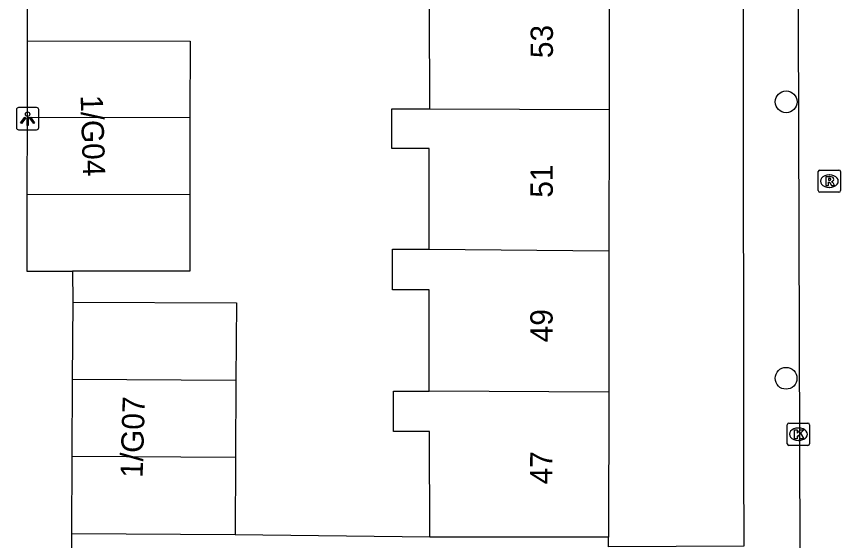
# Model space of a CAD drawing. Extents: x 160732 to 162105, y 387428 to 388479.
# Drawn here: x 161121 to 161157.94, y 388166.76 to 388190.26 of the extents above; entities that cross this region are included whole.
import ezdxf

# ---------------------------------------------------------------- set-up
doc = ezdxf.new("R2010")
doc.units = 0
for name, color, linetype in [('IMGEO_Boom', 7, 'Continuous'), ('IMGEO_Kolk', 7, 'Continuous'), ('IMGEO_Lichtpunt', 7, 'Continuous'), ('IMGEO_Pand', 7, 'Continuous'), ('IMGEO_Pand_nummerreeks', 7, 'Continuous'), ('IMGEO_Rijbaan_lokaal_open', 7, 'Continuous'), ('IMGEO_Rioolput', 7, 'Continuous'), ('IMGEO_Voetpad_open', 7, 'Continuous')]:
    doc.layers.add(name, color=color, linetype=linetype)

msp = doc.modelspace()

# ---------------------------------------------------------------- linework, layer by layer
at = {"layer": 'IMGEO_Boom'}
for centre in [(161155.509, 388186.433), (161155.504, 388174.033)]:
    msp.add_circle(centre, 0.489, dxfattribs=at)
at = {"layer": 'IMGEO_Kolk'}
for p, q in [((161155.556, 388171.098), (161155.556, 388171.95)), ((161155.631, 388172.024), (161156.483, 388172.024)), ((161156.557, 388171.95), (161156.557, 388171.098)), ((161156.044, 388171.804), (161156.069, 388171.804)), ((161156.067, 388171.244), (161156.042, 388171.244)), ((161156.483, 388171.024), (161155.631, 388171.024))]:
    msp.add_line(p, q, dxfattribs=at)
for points in [[(161155.556, 388171.098), (161155.556, 388171.95)], [(161155.631, 388172.024), (161156.483, 388172.024)], [(161156.557, 388171.95), (161156.557, 388171.098)], [(161155.877, 388171.724), (161156, 388171.724), (161156, 388171.573), (161156.13, 388171.724), (161156.294, 388171.724), (161156.148, 388171.573), (161156.301, 388171.324), (161156.149, 388171.324), (161156.064, 388171.488), (161156, 388171.421), (161156, 388171.324), (161155.877, 388171.324), (161155.877, 388171.724)], [(161156.483, 388171.024), (161155.631, 388171.024)]]:
    msp.add_lwpolyline(points, dxfattribs=at)
for centre, start, end in [((161155.633, 388171.948), 91.552, 178.448), ((161155.633, 388171.948), 91.552, 178.448), ((161156.481, 388171.948), 1.552, 88.448), ((161156.481, 388171.948), 1.552, 88.448), ((161155.633, 388171.1), 181.552, 268.448), ((161155.633, 388171.1), 181.552, 268.448), ((161156.481, 388171.1), 271.552, 358.448), ((161156.481, 388171.1), 271.552, 358.448)]:
    msp.add_arc(centre, 0.0765, start, end, dxfattribs=at)
for centre, major_axis, ratio, start_param, end_param in [((161156.043, 388171.524), (-0.387, 0.002), 0.722429, 4.712389, 7.853982), ((161156.068, 388171.524), (-0.39, 0.002), 0.717154, 1.570796, 4.712389)]:
    msp.add_ellipse(centre, major_axis=major_axis, ratio=ratio, start_param=start_param, end_param=end_param, dxfattribs=at)
at = {"layer": 'IMGEO_Lichtpunt'}
for p, q in [((161121.003, 388186.083), (161121.003, 388185.276)), ((161121.003, 388186.083), (161121.003, 388185.276)), ((161121.905, 388186.178), (161121.097, 388186.178)), ((161121.905, 388186.178), (161121.097, 388186.178)), ((161121.999, 388185.276), (161121.999, 388186.083)), ((161121.999, 388185.276), (161121.999, 388186.083)), ((161121.097, 388185.182), (161121.905, 388185.182)), ((161121.097, 388185.182), (161121.905, 388185.182))]:
    msp.add_line(p, q, dxfattribs=at)
for points in [[(161121.377, 388185.747), (161121.416, 388185.719), (161121.228, 388185.457), (161121.19, 388185.484), (161121.377, 388185.747)], [(161121.479, 388185.699), (161121.526, 388185.699), (161121.526, 388185.377), (161121.479, 388185.377), (161121.479, 388185.699)], [(161121.589, 388185.719), (161121.627, 388185.746), (161121.814, 388185.484), (161121.775, 388185.456), (161121.589, 388185.719)]]:
    msp.add_lwpolyline(points, dxfattribs=at)
msp.add_circle((161121.502, 388185.881), 0.0994, dxfattribs=at)
for centre, start, end in [((161121.097, 388186.083), 90, 180), ((161121.097, 388186.083), 90, 180), ((161121.905, 388186.083), 0, 90), ((161121.905, 388186.083), 0, 90), ((161121.097, 388185.276), 180, 270), ((161121.097, 388185.276), 180, 270), ((161121.905, 388185.276), 270, 0), ((161121.905, 388185.276), 270, 360)]:
    msp.add_arc(centre, 0.0946, start, end, dxfattribs=at)
at = {"layer": 'IMGEO_Pand'}
for points in [[(161139.527, 388186.125), (161139.524, 388190.619), (161137.802, 388190.617), (161137.801, 388192.417), (161139.531, 388192.418)], [(161147.576, 388192.42), (161147.569, 388186.082)], [(161121.484, 388189.17), (161121.479, 388185.727)], [(161121.484, 388189.17), (161128.784, 388189.159), (161128.779, 388185.717)], [(161139.507, 388179.822), (161139.504, 388184.336), (161137.833, 388184.334), (161137.831, 388186.123), (161139.527, 388186.125)], [(161139.527, 388186.125), (161147.569, 388186.082)], [(161147.569, 388186.082), (161147.562, 388179.744)], [(161121.479, 388185.727), (161121.474, 388182.285)], [(161128.779, 388185.717), (161121.479, 388185.727)], [(161128.779, 388185.717), (161128.774, 388182.274)], [(161121.474, 388182.285), (161121.469, 388178.842), (161123.516, 388178.839)], [(161121.474, 388182.285), (161128.774, 388182.274)], [(161128.774, 388182.274), (161128.769, 388178.832), (161123.516, 388178.839)], [(161139.504, 388173.462), (161139.5, 388178.001), (161137.867, 388178), (161137.866, 388179.82), (161139.507, 388179.822)], [(161139.507, 388179.822), (161147.562, 388179.744)], [(161147.562, 388179.744), (161147.554, 388173.406)], [(161123.524, 388177.455), (161123.506, 388173.987)], [(161123.524, 388177.455), (161130.859, 388177.417), (161130.841, 388173.949)], [(161123.506, 388173.987), (161123.488, 388170.519)], [(161123.506, 388173.987), (161130.841, 388173.949)], [(161130.841, 388173.949), (161130.823, 388170.481)], [(161139.526, 388166.907), (161139.522, 388171.653), (161137.903, 388171.652), (161137.902, 388173.461), (161139.504, 388173.462)], [(161147.554, 388173.406), (161139.504, 388173.462)], [(161147.554, 388173.406), (161147.547, 388166.913)], [(161123.488, 388170.519), (161123.47, 388167.051)], [(161130.823, 388170.481), (161123.488, 388170.519)], [(161130.823, 388170.481), (161130.805, 388167.013)], [(161130.805, 388167.013), (161123.47, 388167.051)], [(161147.547, 388166.913), (161142.548, 388166.909), (161139.526, 388166.907)]]:
    msp.add_lwpolyline(points, dxfattribs=at)
at = {"layer": 'IMGEO_Rijbaan_lokaal_open'}
for points in [[(161155.942, 388223.612), (161156.12, 388166.254)], [(161121.48, 388190.706), (161121.484, 388189.17)], [(161123.516, 388178.839), (161123.524, 388177.455)], [(161123.47, 388167.051), (161123.458, 388165.575)]]:
    msp.add_lwpolyline(points, dxfattribs=at)
at = {"layer": 'IMGEO_Rioolput'}
for p, q in [((161157.018, 388183.375), (161157.87, 388183.375)), ((161156.943, 388182.449), (161156.943, 388183.301)), ((161157.431, 388183.155), (161157.456, 388183.155)), ((161157.944, 388183.301), (161157.944, 388182.449)), ((161157.87, 388182.375), (161157.018, 388182.375)), ((161157.454, 388182.595), (161157.429, 388182.595))]:
    msp.add_line(p, q, dxfattribs=at)
for points in [[(161157.018, 388183.375), (161157.87, 388183.375)], [(161156.943, 388182.449), (161156.943, 388183.301)], [(161157.532, 388183.073), (161157.28, 388183.075), (161157.28, 388182.675)], [(161157.458, 388182.994), (161157.404, 388182.994), (161157.404, 388182.913)], [(161157.944, 388183.301), (161157.944, 388182.449)], [(161157.28, 388182.675), (161157.404, 388182.675), (161157.404, 388182.837), (161157.415, 388182.837)], [(161157.404, 388182.913), (161157.456, 388182.913)], [(161157.462, 388182.808), (161157.533, 388182.675), (161157.673, 388182.675), (161157.608, 388182.801)], [(161157.87, 388182.375), (161157.018, 388182.375)]]:
    msp.add_lwpolyline(points, dxfattribs=at)
for centre, radius, start, end in [((161157.02, 388183.299), 0.0765, 91.552, 178.448), ((161157.02, 388183.299), 0.0765, 91.552, 178.448), ((161157.868, 388183.299), 0.0765, 1.552, 88.448), ((161157.868, 388183.299), 0.0765, 1.552, 88.448), ((161157.464, 388182.898), 0.0964, 77.0061, 93.1865), ((161157.478, 388182.955), 0.0378, 276.6634, 79.6772), ((161157.531, 388182.963), 0.109, 350.3612, 89.416), ((161157.414, 388182.784), 0.0533, 26.0293, 88.6989), ((161157.44, 388183.102), 0.19, 274.7715, 282.9687), ((161157.529, 388182.963), 0.112, 277.5842, 350.9817), ((161157.513, 388182.748), 0.108, 29.5134, 73.7905), ((161157.02, 388182.451), 0.0765, 181.552, 268.448), ((161157.02, 388182.451), 0.0765, 181.552, 268.448), ((161157.868, 388182.451), 0.0765, 271.552, 358.448), ((161157.868, 388182.451), 0.0765, 271.552, 358.448)]:
    msp.add_arc(centre, radius, start, end, dxfattribs=at)
for centre, major_axis, ratio, start_param, end_param in [((161157.43, 388182.875), (-0.387, 0.002), 0.722429, 4.712389, 7.853982), ((161157.455, 388182.875), (-0.39, 0.002), 0.717154, 1.570796, 4.712389)]:
    msp.add_ellipse(centre, major_axis=major_axis, ratio=ratio, start_param=start_param, end_param=end_param, dxfattribs=at)
at = {"layer": 'IMGEO_Voetpad_open'}
for points in [[(161153.48, 388224.813), (161153.568, 388207.782), (161153.588, 388170.261), (161153.606, 388166.499)], [(161139.526, 388166.907), (161130.805, 388167.013)], [(161153.606, 388166.499), (161147.549, 388166.47), (161147.547, 388166.913)]]:
    msp.add_lwpolyline(points, dxfattribs=at)

# ---------------------------------------------------------------- texts
at = {"layer": 'IMGEO_Pand_nummerreeks'}
for s, rotation, p in [('53', 89.9351, (161145.051, 388188.392)), ('1/G04', 271.7357, (161123.876, 388186.72)), ('51', 89.9351, (161145.045, 388182.133)), ('49', 89.9351, (161145.037, 388175.648)), ('1/G07', 88.2643, (161126.656, 388169.56)), ('47', 89.9351, (161145.03, 388169.276))]:
    msp.add_text(s, height=1, rotation=rotation, dxfattribs=at).set_placement(p)

doc.saveas('drawing.dxf')
